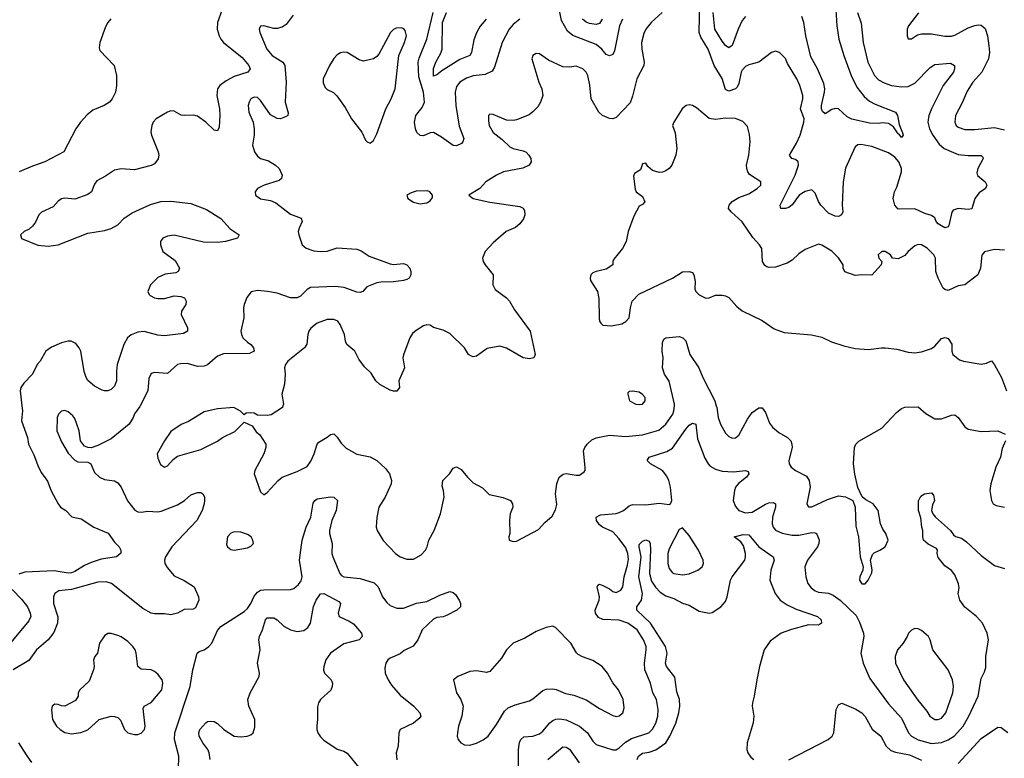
# Model space of a CAD drawing. Header units: inches. Extents: x 1834610 to 2027685, y 642842 to 774116.
# Tile 499 of 632: x 1942879 to 1948808, y 757876 to 762327. Entities that reach past the tile are written whole.
import ezdxf

# ---------------------------------------------------------------- set-up
doc = ezdxf.new("R2010")
doc.units = ezdxf.units.IN
doc.header["$MEASUREMENT"] = 0
doc.layers.add('B9745', color=7, linetype='Continuous')
doc.layers.add('B9746', color=7, linetype='Continuous')

msp = doc.modelspace()

# ---------------------------------------------------------------- linework, layer by layer
at = {"layer": 'B9745', "color": 5}
for points, elevation in [([(1943604.7, 760000), (1943603.1, 759996.9), (1943570, 759951.5), (1943563.2, 759930), (1943538, 759890), (1943430, 759801), (1943350, 759760.5), (1943310, 759747.3), (1943290, 759749.4), (1943270, 759758), (1943246, 759790), (1943236.4, 759850), (1943224, 759890), (1943210, 759924.5), (1943199, 759939), (1943170, 759964.2), (1943150, 759971.1), (1943130, 759967.8), (1943112.2, 759950), (1943103.9, 759930), (1943101.7, 759850), (1943130, 759783), (1943170, 759715.8), (1943210, 759673), (1943230, 759662), (1943290, 759660.5), (1943306.8, 759650), (1943330, 759598.8), (1943358.8, 759570), (1943390, 759555.8), (1943450, 759548.9), (1943470, 759535.3), (1943489.4, 759509.4), (1943528.2, 759428.2), (1943571.8, 759371.8), (1943590, 759361.6), (1943610, 759359.3), (1943650, 759366.3), (1943710, 759361.2), (1943730, 759364.7), (1943830, 759403.8), (1943871.2, 759430), (1943910, 759464.2), (1943950, 759478.9), (1943970, 759478.4), (1943982, 759470), (1943991.7, 759451.7), (1943991.7, 759431.7), (1943990.2, 759410), (1943977.8, 759370), (1943945.5, 759310), (1943794.7, 759150), (1943757.6, 759090), (1943751.8, 759070), (1943753.7, 759050), (1943766.2, 759026.2), (1943810, 758976.5), (1943868.6, 758948.6), (1943930.2, 758910.2), (1943955.3, 758850), (1943958.7, 758830), (1943936.9, 758783.1), (1943924.4, 758775.6), (1943870, 758772.8), (1943828.7, 758751.3), (1943790, 758741.6), (1943750, 758747.6), (1943690, 758746), (1943670.7, 758750.7), (1943619.5, 758779.5), (1943431.1, 758930), (1943400.6, 758940.6), (1943350, 758938), (1943190, 758892.9), (1943115.2, 758884.8), (1943090.4, 758870), (1943081.7, 758850), (1943082.9, 758810), (1943108.7, 758728.7), (1943105.9, 758690), (1943085.3, 758634.7), (1943050, 758589.8), (1942980.7, 758530), (1942933.4, 758466.6), (1942840.3, 758410)], 440), ([(1942891.6, 760000), (1942895, 759970), (1942890.2, 759910.2), (1942926, 759810), (1942931.5, 759770), (1942964.1, 759704.1), (1942992.4, 759630), (1943010, 759596.4), (1943046.7, 759546.7), (1943068.2, 759488.2), (1943110.2, 759410.2), (1943123.7, 759390), (1943157.1, 759370), (1943192.3, 759332.3), (1943250, 759320.2), (1943324.6, 759270), (1943412.2, 759232.2), (1943450, 759179.1), (1943478.9, 759150), (1943488.7, 759130), (1943488.5, 759111.5), (1943462.8, 759090), (1943370, 759075.5), (1943310, 759055.9), (1943270, 759038.7), (1943210, 759001.7), (1943190, 758994), (1943170, 758992.9), (1943086.5, 759006.5), (1942910, 758998.7), (1942873.6, 758986.4)], 420), ([(1944464.2, 760000), (1944461, 759990), (1944394.2, 759945.8), (1944370, 759940.9), (1944310, 759944), (1944290, 759955.3), (1944270, 759958), (1944243.6, 759956.4), (1944230, 759946), (1944209, 759969), (1944169.3, 759989.3), (1944070, 759981.3), (1943990, 759964), (1943895, 759905), (1943852.3, 759887.7), (1943790, 759845.1), (1943750, 759789.5), (1943706.4, 759710), (1943710, 759684.7), (1943727.1, 759647.1), (1943750, 759630.7), (1943770, 759639.1), (1943802.8, 759677.2), (1943830, 759696.4), (1943970, 759736.4), (1944070, 759786.4), (1944101.2, 759810), (1944174.7, 759845.3), (1944230, 759902), (1944278.8, 759878.8), (1944303.4, 759843.4), (1944324.9, 759824.9), (1944361, 759770), (1944360.7, 759750), (1944348.2, 759710), (1944294, 759610), (1944290.5, 759590), (1944330, 759482), (1944350, 759464.7), (1944370, 759478), (1944435.6, 759550), (1944459.5, 759570), (1944550, 759604.9), (1944610, 759635.5), (1944632.5, 759667.5), (1944652.6, 759710), (1944671.3, 759768.7), (1944679.6, 759780.4), (1944730, 759810.5), (1944750, 759828), (1944770, 759830.7), (1944790, 759810.7), (1944814.3, 759774.3), (1944845.4, 759745.4), (1944909.2, 759709.2), (1944990, 759692.2), (1945030, 759671.3), (1945082, 759622), (1945105.8, 759590), (1945118.3, 759550), (1945116.5, 759530), (1945080.3, 759450), (1945041.1, 759390), (1945030, 759328), (1945026.5, 759270), (1945032, 759250), (1945068.2, 759188.2), (1945142, 759110), (1945170, 759090.4), (1945210, 759075.5), (1945250, 759076.3), (1945297.5, 759102.5), (1945322.9, 759130), (1945333.3, 759150), (1945343, 759190), (1945374.2, 759250), (1945412.4, 759350), (1945434.5, 759450), (1945431.3, 759490), (1945423.6, 759516.4), (1945427.3, 759550), (1945467.3, 759590), (1945490, 759624), (1945510, 759633.4), (1945536.7, 759616.7), (1945574.9, 759570), (1945610, 759537.1), (1945666.7, 759506.7), (1945706.5, 759466.5), (1945790, 759448.5), (1945834, 759430), (1945846, 759410), (1945848.4, 759390), (1945833.4, 759350), (1945828.1, 759311.9), (1945831.3, 759230), (1945824.7, 759210), (1945826, 759190), (1945850, 759182.8), (1945870, 759184), (1946004, 759256), (1946042, 759298), (1946084.9, 759335.1), (1946105.6, 759374.4), (1946114.1, 759405.9), (1946104.7, 759470), (1946114.2, 759530), (1946128.4, 759570), (1946150.9, 759589.1), (1946170, 759592.9), (1946230, 759581.7), (1946250, 759582.4), (1946277.7, 759602.3), (1946283.7, 759610), (1946284.5, 759630), (1946275.1, 759730), (1946282, 759750), (1946296.9, 759770), (1946324.8, 759795.2), (1946350, 759807.7), (1946430, 759824), (1946530, 759815.9), (1946630, 759825.9), (1946726.9, 759853.1), (1946770.3, 759889.7), (1946811.2, 759950), (1946818.8, 759970), (1946821.9, 760000)], 460), ([(1947073.7, 760000), (1947076.8, 759990), (1947085.2, 759930), (1947099.7, 759890), (1947130, 759835.5), (1947150, 759814.4), (1947170, 759805.7), (1947190, 759807.2), (1947210, 759823.1), (1947261.1, 759918.9), (1947290, 759959.5), (1947330, 759988.8), (1947350, 759988.2), (1947370, 759959.1), (1947395, 759895.1), (1947411.5, 759871.5), (1947450, 759839.1), (1947503.7, 759810), (1947522, 759790), (1947529.2, 759770), (1947530.2, 759750), (1947511.6, 759670), (1947512, 759650), (1947524.4, 759630), (1947550, 759610.3), (1947616.4, 759576.4), (1947632.9, 759550), (1947638.3, 759510), (1947618.4, 759410), (1947630, 759390.7), (1947650, 759392.2), (1947743.6, 759436.4), (1947810, 759457), (1947852.2, 759452.2), (1947896, 759430), (1947910.5, 759390.5), (1947914.6, 759274.6), (1947930.7, 759210), (1947941, 759090), (1947958, 759030), (1947956, 759010), (1947938, 758970), (1947937.1, 758950), (1947950, 758927), (1947970, 758928.4), (1947989.2, 758950), (1948010, 758994), (1948012.9, 759012.9), (1948002, 759070), (1948014.6, 759105.4), (1948024.7, 759115.3), (1948058, 759130), (1948090, 759151.3), (1948109.2, 759190), (1948094.5, 759230), (1948076.9, 759256.9), (1948063.7, 759290), (1948049.6, 759370), (1948018, 759410), (1947974, 759434), (1947952, 759452), (1947927.2, 759507.2), (1947908.1, 759588.1), (1947900.7, 759650), (1947907.1, 759750), (1947914.3, 759770), (1947932.3, 759787.7), (1948070, 759864.9), (1948159.7, 759960.3), (1948190, 759984.6), (1948210, 759991.3), (1948290, 759994.6), (1948334.8, 759954.8), (1948390, 759922.3), (1948430, 759922.8), (1948490, 759944.2), (1948510, 759946.4), (1948530, 759930.6), (1948570, 759874), (1948590, 759859.5), (1948670, 759845.6), (1948769, 759849), (1948813.4, 759830)], 460), ([(1945883.1, 757810), (1945883.7, 757930), (1945889.3, 757970.7), (1945896.4, 757990), (1945914.6, 758005.4), (1945970, 758010.2), (1946010, 758023.2), (1946030, 758039.5), (1946072, 758090), (1946090, 758104.7), (1946108.2, 758111.8), (1946130, 758114), (1946170, 758108.8), (1946250, 758070.9), (1946299.3, 758030), (1946330, 757980.3), (1946350, 757960.3), (1946450, 757926.9), (1946470, 757928), (1946490, 757939.1), (1946526.7, 757973.2), (1946563.9, 757996.1), (1946668.3, 758030), (1946690, 758052.3), (1946710, 758087.4), (1946722.3, 758130), (1946724.4, 758170), (1946713.2, 758230), (1946691.8, 758270), (1946676.8, 758330), (1946643.1, 758410), (1946640.7, 758450), (1946652.1, 758530), (1946650.6, 758550), (1946635.9, 758590), (1946597.5, 758650), (1946541, 758690), (1946490, 758709), (1946390, 758712.4), (1946365.3, 758725.3), (1946345.7, 758750), (1946343.9, 758770), (1946368.5, 758830), (1946371, 758850), (1946356.2, 758910), (1946360.8, 758919.2), (1946370, 758925.5), (1946390, 758918.3), (1946430, 758897.4), (1946450, 758881.3), (1946470, 758875.8), (1946499.6, 758890), (1946510.9, 758910), (1946518.4, 758970), (1946539.6, 759040.4), (1946544.6, 759075.4), (1946541.6, 759110), (1946530, 759143.7), (1946490, 759198.9), (1946450, 759240.7), (1946388.7, 759268.7), (1946370, 759283.1), (1946353.3, 759310), (1946349.8, 759330), (1946376.8, 759343.2), (1946470, 759350.9), (1946490, 759356.8), (1946515.8, 759370), (1946550, 759398.3), (1946570, 759406.5), (1946650, 759403.9), (1946730, 759413.8), (1946790, 759406), (1946799, 759410), (1946807, 759430), (1946797.7, 759510), (1946787.6, 759550), (1946775.8, 759575.8), (1946750, 759610.8), (1946676.9, 759650), (1946658.4, 759670), (1946669.4, 759690), (1946775.6, 759724.4), (1946810, 759745.6), (1946890, 759859.1), (1946910, 759882.8), (1946930, 759895.3), (1946950.2, 759890.2), (1946961.7, 759801.7), (1947004.8, 759684.8), (1947024.2, 759650), (1947036.8, 759636.8), (1947070, 759618.2), (1947110, 759607.5), (1947177.1, 759602.9), (1947250.3, 759610.3), (1947264.9, 759604.9), (1947270, 759589.6), (1947255.3, 759570), (1947207.1, 759532.9), (1947190.2, 759510), (1947183.8, 759490), (1947176.5, 759430), (1947190, 759393), (1947210, 759370.3), (1947250, 759354.7), (1947290, 759358.8), (1947370, 759407), (1947390, 759415.4), (1947418, 759418), (1947430.2, 759410.2), (1947430.2, 759390.2), (1947412.7, 759330), (1947410.1, 759290.1), (1947416.9, 759270), (1947431.4, 759251.4), (1947470, 759233.2), (1947530, 759221.3), (1947570, 759220.7), (1947650, 759237.2), (1947670, 759235.3), (1947676.4, 759230), (1947692.8, 759192.8), (1947692.4, 759170), (1947682.8, 759150), (1947623.9, 759070), (1947607.4, 759030), (1947612.8, 758970), (1947625.7, 758930), (1947644.3, 758904.3), (1947670, 758885.3), (1947690, 758878), (1947750, 758870.9), (1947778.6, 758858.6), (1947819.1, 758830), (1947916.5, 758736.5), (1947936.8, 758696.8), (1947961.1, 758630), (1947962.6, 758610), (1947944.4, 758510), (1947958.5, 758450), (1947997.7, 758357.7), (1948110, 758204.9), (1948190, 758118.3), (1948231.3, 758030), (1948250.3, 758010), (1948290, 757988.1), (1948370, 757965.5), (1948430, 757971), (1948470, 757987.3), (1948507.5, 758012.5), (1948560.3, 758070), (1948595.7, 758130), (1948650.7, 758250), (1948670, 758358), (1948690, 758398), (1948696.9, 758423.1), (1948696.4, 758490), (1948712.3, 758590), (1948705.6, 758630), (1948677.4, 758690), (1948640.5, 758730), (1948570, 758786.2), (1948540.3, 758830), (1948531, 758869), (1948535.9, 758904.1), (1948533, 758927), (1948510, 758982.6), (1948490, 759007.2), (1948450, 759036.9), (1948410, 759087.3), (1948404.4, 759110), (1948406, 759130), (1948399.8, 759139.8), (1948350, 759166.6), (1948322.2, 759190), (1948317.8, 759210), (1948318.5, 759250), (1948311.2, 759270), (1948304.9, 759324.9), (1948291.5, 759370), (1948292.3, 759427.7), (1948304.8, 759455.2), (1948328, 759470), (1948370, 759476), (1948382.8, 759462.8), (1948387.3, 759430), (1948375.6, 759404.4), (1948370.3, 759370), (1948377, 759350), (1948394, 759330), (1948484.9, 759250), (1948502, 759222), (1948513.8, 759213.8), (1948550, 759203.6), (1948581.2, 759181.2), (1948670, 759098.3), (1948750, 759038.9), (1948810, 759020.4)], 440), ([(1948815.3, 759790), (1948796, 759744), (1948784.5, 759690), (1948756.8, 759630), (1948728, 759530), (1948720.9, 759490), (1948730.3, 759430.3), (1948742, 759410), (1948759.6, 759399.6), (1948810, 759390.2)], 460), ([(1943836.1, 757810), (1943838.2, 757890), (1943810.6, 757990), (1943812.9, 758030), (1943905.8, 758310), (1943921.6, 758410), (1943947.3, 758510), (1943960.6, 758519.4), (1943990.6, 758529.4), (1944018.9, 758550), (1944035.8, 758570), (1944070, 758647.3), (1944089.6, 758670), (1944230, 758761.1), (1944250, 758779.7), (1944270, 758809.1), (1944290, 758852.6), (1944310, 758878.4), (1944330, 758888.6), (1944350, 758891), (1944510, 758893.8), (1944530, 758900.3), (1944557.3, 758922.7), (1944573.3, 758946.7), (1944580.3, 758970), (1944564.3, 759070), (1944579.9, 759190), (1944603.8, 759270), (1944632.1, 759330), (1944647.2, 759412.8), (1944656.3, 759430), (1944670, 759439.1), (1944750, 759452.8), (1944770.3, 759450.3), (1944793.4, 759430), (1944785, 759370), (1944759.6, 759310), (1944744.7, 759250), (1944744.3, 759230), (1944760.7, 759170), (1944759, 759110), (1944764, 759090), (1944806.7, 758990), (1944817.8, 758977.8), (1944830.2, 758970.2), (1944930, 758959.4), (1945014.4, 758934.4), (1945038, 758910), (1945063.6, 758850), (1945090, 758814.9), (1945110, 758796.4), (1945150, 758781.3), (1945190, 758780.5), (1945268.5, 758811.5), (1945330, 758822), (1945410, 758860.3), (1945470, 758882), (1945490, 758874.8), (1945503.1, 758863.1), (1945526.4, 758830), (1945532.7, 758810), (1945532.7, 758790), (1945511.6, 758768.4), (1945450, 758736.9), (1945430, 758729.6), (1945390, 758725.1), (1945370, 758714), (1945302.6, 758650), (1945276.1, 758590), (1945248, 758552), (1945193.6, 758526.4), (1945170, 758506), (1945110, 758480.7), (1945096.3, 758470), (1945084.4, 758450), (1945077.6, 758422.4), (1945080.3, 758390), (1945097.8, 758350), (1945118, 758318), (1945170, 758256.5), (1945252.7, 758190), (1945288, 758150), (1945295.5, 758130), (1945284.7, 758115.3), (1945250, 758088.2), (1945170.5, 758049.5), (1945162, 758030), (1945158, 757950), (1945146.5, 757910), (1945150, 757867.6)], 440), ([(1946597.7, 757870), (1946604.6, 757890), (1946630, 757907.8), (1946670, 757914.4), (1946710, 757927.8), (1946769.9, 757970.1), (1946794.8, 758010), (1946830, 758088.9), (1946848.1, 758150), (1946854.4, 758190), (1946852.8, 758230), (1946837, 758277), (1946824.8, 758364.8), (1946774.1, 758430), (1946767.4, 758450), (1946777.3, 758510), (1946768.7, 758550), (1946677.8, 758690), (1946595.6, 758770), (1946594.6, 758790), (1946623, 758830), (1946629, 758870), (1946607.4, 758970), (1946621.1, 759090), (1946608.8, 759150), (1946610, 759164.7), (1946630, 759185.5), (1946650, 759192.6), (1946670, 759184.4), (1946675.3, 759170), (1946678.6, 759130), (1946671.3, 758990), (1946684, 758944), (1946707.2, 758907.2), (1946736.6, 758876.6), (1946770, 758855.3), (1946818.5, 758838.5), (1946870, 758810.2), (1946910, 758799.3), (1946970, 758762.6), (1947030, 758751.3), (1947050, 758755.6), (1947102, 758790), (1947130, 758821.7), (1947140.2, 758850), (1947159.9, 758950), (1947168.6, 758970), (1947245.2, 759070), (1947250.5, 759090), (1947249.1, 759110), (1947237.5, 759157.5), (1947221.2, 759181.2), (1947181.2, 759210), (1947235.4, 759224.6), (1947270, 759222.2), (1947330, 759150.7), (1947416.9, 759090), (1947422, 759070), (1947403.2, 759010), (1947395.4, 758950), (1947428.8, 758868.8), (1947458.2, 758830), (1947500.3, 758800.3), (1947555.5, 758775.5), (1947683.7, 758730), (1947706, 758710), (1947706.7, 758690), (1947690, 758679.2), (1947630, 758680.5), (1947526.5, 758653.5), (1947465.3, 758630), (1947398.3, 758581.7), (1947363.2, 758530), (1947335, 758430), (1947317.2, 758350), (1947302.4, 758250), (1947291.4, 758210), (1947290.2, 758190), (1947300.2, 758130), (1947295.2, 758090), (1947259.7, 757970), (1947257.8, 757930), (1947263.2, 757910), (1947282.6, 757882.6), (1947300.5, 757870)], 420), ([(1942834, 758894), (1942890, 758835.6), (1942925.4, 758790), (1942942, 758750), (1942945, 758730), (1942934.9, 758705.1), (1942825.6, 758574.4)], 420), ([(1944026.8, 757870), (1944020.4, 757910), (1944011, 757930), (1943980.8, 757970), (1943959.3, 758010), (1943957.2, 758030), (1943962.8, 758050), (1943998.9, 758090), (1944010, 758097.2), (1944030, 758100.7), (1944050, 758097.8), (1944070, 758086.9), (1944109.1, 758049.1), (1944170, 758009.5), (1944210, 758006.5), (1944249.2, 758010.8), (1944270, 758018), (1944284.4, 758030), (1944295.7, 758064.3), (1944294.9, 758110), (1944259.3, 758190), (1944252.1, 758230), (1944267.2, 758270), (1944320.8, 758370), (1944323.1, 758390), (1944310.9, 758450), (1944327.1, 758530), (1944319.5, 758590), (1944322.5, 758610), (1944341.2, 758650), (1944358.4, 758710), (1944370, 758722.8), (1944410, 758722.9), (1944430, 758710.3), (1944470, 758672.9), (1944510, 758650.2), (1944550, 758640.6), (1944590, 758646.5), (1944615.1, 758664.9), (1944629.8, 758690), (1944649, 758791), (1944663.7, 758830), (1944690, 758867), (1944710, 758869.1), (1944801.4, 758821.4), (1944810.3, 758810), (1944796.9, 758750), (1944803.8, 758730), (1944863.7, 758703.7), (1944890, 758687), (1944937.6, 758630), (1944942, 758610), (1944923, 758590), (1944830, 758566.4), (1944750, 758509.7), (1944723.2, 758470), (1944710.3, 758430.3), (1944707.9, 758407.9), (1944714, 758390), (1944754.9, 758350), (1944761.7, 758330), (1944761.3, 758310), (1944753.5, 758286.5), (1944690.4, 758230), (1944678.3, 758210), (1944672.5, 758187.5), (1944673.2, 758113.2), (1944668.7, 758070), (1944668.6, 758050), (1944675.2, 758030), (1944690, 758005.7), (1944710, 757985.3), (1944790, 757932.5), (1944830, 757918.9), (1944850, 757907.1), (1944930, 757811.5)], 420), ([(1947510, 757868.2), (1947748.2, 757990), (1947772.1, 758010), (1947781.8, 758030), (1947796.4, 758170), (1947810, 758199.1), (1947830, 758208.5), (1947913.4, 758173.4), (1947950.1, 758150.1), (1947970, 758128.7), (1948012.4, 758052.4), (1948063.8, 758010), (1948097.7, 757950), (1948124.4, 757924.4), (1948152.9, 757912.9), (1948236.7, 757896.7), (1948310, 757866.1)], 420), ([(1948530, 757845.6), (1948670, 757995.5), (1948770, 758064.7), (1948790, 758062.2), (1948830, 758031.3)], 420), ([(1942872, 757970), (1942916.9, 757896.9), (1942950.9, 757850.9)], 440), ([(1946059.8, 757870), (1946150, 757945.8), (1946170, 757943.9), (1946190, 757931.3), (1946247.2, 757850)], 420)]:
    msp.add_lwpolyline(points, dxfattribs=dict(at, elevation=elevation))
for points, elevation in [([(1944170, 759240.9), (1944150, 759232.7), (1944130.7, 759210), (1944124.4, 759164.4), (1944130.8, 759150), (1944150, 759134), (1944170.6, 759130.6), (1944250, 759145.5), (1944270, 759154), (1944286, 759170), (1944283.7, 759190), (1944272, 759210), (1944250, 759225.6), (1944210, 759238.7)], 460), ([(1946870, 759266), (1946850, 759255.3), (1946790, 759137.6), (1946781.5, 759110), (1946781.2, 759050), (1946790, 759019.3), (1946810, 758994.9), (1946819.1, 758990), (1946870, 758982.6), (1946910, 758988.1), (1946962.7, 759010), (1946989.5, 759030), (1946997.6, 759050), (1946995.1, 759070), (1946966, 759130), (1946910, 759218.7)], 440), ([(1943430, 758629.3), (1943410, 758629), (1943390, 758615.3), (1943359.1, 758570), (1943347.3, 758510), (1943330.5, 758489.5), (1943323, 758470), (1943326.4, 758430), (1943323.1, 758410), (1943297.8, 758342.2), (1943240.4, 758290), (1943230.5, 758270), (1943230.5, 758250), (1943214.8, 758225.2), (1943150, 758191.3), (1943130, 758191.6), (1943110, 758200.9), (1943090, 758202.7), (1943074.8, 758190), (1943070.7, 758169.3), (1943076.3, 758110), (1943101.1, 758070), (1943122, 758050), (1943150, 758032.6), (1943190, 758023.6), (1943247.5, 758032.5), (1943290, 758047), (1943357.2, 758110), (1943430, 758130.5), (1943450, 758128.4), (1943470, 758123), (1943486.4, 758106.4), (1943510, 758050.5), (1943530, 758030.3), (1943570, 758019.5), (1943590, 758020.3), (1943610, 758027.4), (1943629.7, 758050), (1943634.8, 758070), (1943623.2, 758176.8), (1943628.7, 758190), (1943670, 758212.4), (1943735.4, 758290), (1943741.5, 758330), (1943736, 758350), (1943710, 758384), (1943690, 758399.2), (1943670, 758409.7), (1943610, 758413.3), (1943590, 758429.3), (1943580.4, 758510), (1943573.5, 758530), (1943560.5, 758550), (1943530, 758579.6), (1943490, 758607.8), (1943470, 758616.3)], 460), ([(1946090, 758673.2), (1946050, 758664.5), (1945990, 758639.5), (1945921.2, 758601.2), (1945850, 758569.5), (1945810.5, 758530), (1945779.9, 758480.1), (1945710, 758399.5), (1945690, 758393.6), (1945630, 758402.7), (1945590, 758398.9), (1945518, 758370), (1945491, 758350), (1945510, 758271.3), (1945534.9, 758230), (1945548.7, 758190), (1945542.3, 758130), (1945522.4, 758070), (1945516, 758030), (1945514, 758010), (1945520.4, 757990), (1945535.5, 757970), (1945557.7, 757957.7), (1945590, 757955.6), (1945630, 757967.6), (1945670, 757987.4), (1945699.7, 758010), (1945750, 758079.3), (1945798.7, 758161.3), (1945819.7, 758180.3), (1945862.2, 758197.8), (1945950, 758223.7), (1945970, 758234.9), (1946030, 758285.3), (1946050, 758293.4), (1946090, 758296), (1946110, 758291.7), (1946166.1, 758266.1), (1946216.6, 758256.6), (1946289.3, 758229.3), (1946370, 758176), (1946450, 758133.7), (1946470, 758128.8), (1946490, 758132.4), (1946511.6, 758150), (1946518.5, 758181.5), (1946512.7, 758230), (1946485.4, 758290), (1946450.7, 758330.7), (1946419.7, 758390), (1946386, 758430), (1946330, 758466), (1946267.9, 758487.9), (1946242, 758502), (1946231.9, 758511.9), (1946198.9, 758570), (1946104.8, 758664.8)], 460), ([(1948270, 758658), (1948250, 758649.2), (1948230.8, 758630), (1948223.8, 758610), (1948199.5, 758570), (1948165.2, 758530), (1948152, 758490), (1948152.3, 758450), (1948201.5, 758350), (1948287.6, 758227.6), (1948341.1, 758161.1), (1948359.2, 758130), (1948390, 758110.2), (1948410, 758110.9), (1948430, 758118.7), (1948456.1, 758150), (1948497.4, 758270), (1948503.4, 758310), (1948497.3, 758350), (1948470.8, 758410), (1948377.2, 758530), (1948362.6, 758590), (1948350.9, 758610.9), (1948310, 758647.3), (1948290, 758657)], 460)]:
    msp.add_lwpolyline(points, close=True, dxfattribs=dict(at, elevation=elevation))
at = {"layer": 'B9746', "color": 5}
for points, elevation in [([(1947925.2, 762370), (1947946.1, 762306.1), (1947959.3, 762190), (1947986.2, 762070), (1948026, 761990), (1948050, 761964.7), (1948085.6, 761945.6), (1948130, 761930.2), (1948190, 761921.6), (1948230, 761924.1), (1948270, 761943.9), (1948361.4, 762038.6), (1948390, 762057.1), (1948484.6, 762064.6), (1948508.2, 762050), (1948509, 762030), (1948502.2, 762010), (1948440.2, 761930), (1948370.2, 761790), (1948353.7, 761750), (1948348.4, 761710), (1948357.4, 761670), (1948378.3, 761630), (1948415.8, 761575.8), (1948445.3, 761550), (1948530, 761515.3), (1948590, 761508.6), (1948668.9, 761508.9), (1948678.4, 761498.4), (1948680.9, 761490), (1948649.4, 761430), (1948643.2, 761403.2), (1948647.4, 761387.4), (1948692.6, 761350), (1948704, 761330), (1948696, 761310), (1948656.7, 761283.3), (1948630.3, 761250), (1948612.4, 761187.6), (1948590, 761183.5), (1948530, 761189.8), (1948500.8, 761179.2), (1948492.2, 761167.8), (1948473.5, 761086.5), (1948470, 761079.3), (1948450, 761072), (1948410, 761096.2), (1948397.6, 761110), (1948390, 761133.2), (1948370, 761147.6), (1948330, 761158), (1948270, 761186.6), (1948170, 761185.1), (1948149.7, 761210), (1948139.8, 761250), (1948146.8, 761290), (1948161.7, 761318.3), (1948189.8, 761410), (1948189.9, 761430), (1948173.1, 761470), (1948150, 761497.8), (1948110, 761524.2), (1948010, 761561.8), (1947944.8, 761575.2), (1947926.5, 761573.5), (1947910, 761561.6), (1947851.7, 761431.7), (1947838.6, 761350), (1947832.9, 761210), (1947835.3, 761170), (1947827.3, 761150), (1947810, 761140.5), (1947790, 761142.6), (1947750, 761161.7), (1947704.2, 761210), (1947690, 761231.6), (1947670, 761282), (1947650, 761301.7), (1947610, 761291.7), (1947573.1, 761270), (1947530, 761211.3), (1947510, 761194.7), (1947490, 761188.7), (1947462, 761190), (1947458.7, 761210), (1947549.8, 761390), (1947569.7, 761449.7), (1947567.6, 761470), (1947550, 761484.7), (1947529, 761490), (1947514, 761510), (1947557.5, 761582.5), (1947579.6, 761630), (1947600.6, 761710), (1947602.6, 761730), (1947581.6, 761790), (1947594.8, 761850), (1947595, 761870), (1947577.8, 761930), (1947559.8, 761970), (1947502.3, 762062.3), (1947490, 762092.7), (1947455.1, 762130), (1947430, 762136.2), (1947407.3, 762130), (1947330.6, 762070), (1947270, 762054.2), (1947250, 762044.1), (1947230, 762023.5), (1947224, 762010), (1947210, 761942), (1947199.5, 761920.5), (1947190, 761909.8), (1947150, 761895.3), (1947130, 761905.6), (1947110, 761971.9), (1947061.2, 762050), (1947025, 762150), (1946981.2, 762221.2), (1946969.9, 762249.9), (1946976.9, 762530)], 460), ([(1946509.2, 762330.8), (1946490.9, 762289.1), (1946461.9, 762138.1), (1946450, 762116.9), (1946430, 762108.5), (1946410, 762117.7), (1946384.1, 762150), (1946350, 762176.5), (1946210, 762231.2), (1946177.8, 762257.8), (1946141, 762321), (1946118.7, 762430)], 440), ([(1944097.1, 762382.9), (1944069.6, 762310.4), (1944067.3, 762270), (1944079.4, 762230), (1944089.5, 762209.5), (1944106.7, 762190), (1944218.7, 762098.7), (1944259.7, 762050), (1944266.9, 762030), (1944253.7, 762010), (1944170, 761983.9), (1944121.9, 761958.1), (1944084, 761930), (1944070.2, 761910), (1944065.6, 761870), (1944081.5, 761790), (1944084.3, 761750), (1944081.1, 761678.9), (1944070, 761658), (1944050, 761662), (1943999.8, 761710), (1943950, 761744.7), (1943928.4, 761751.6), (1943870, 761748.5), (1943852.1, 761752.1), (1943810, 761776), (1943790, 761778), (1943770, 761769.8), (1943701.3, 761730), (1943681.7, 761710), (1943674, 761690), (1943669.1, 761650.9), (1943672.1, 761630), (1943712.6, 761530), (1943716.5, 761510), (1943712.1, 761487.9), (1943690, 761457.7), (1943670, 761447.5), (1943570, 761422.1), (1943490, 761428.5), (1943450, 761421), (1943396.3, 761383.7), (1943343.6, 761356.4), (1943330, 761336.2), (1943311.3, 761290), (1943290, 761273.3), (1943210, 761244.7), (1943150, 761250.6), (1943130, 761247.7), (1943110, 761233.3), (1943079.9, 761200.1), (1943010, 761166.6), (1942994, 761150), (1942974, 761106), (1942956.7, 761083.3), (1942935.2, 761064.8), (1942905.5, 761050), (1942884.4, 761030), (1942889.1, 761009.1), (1942988.1, 760968.1), (1943050, 760962.6), (1943110.6, 760969.4), (1943290, 761040.2), (1943390, 761056.5), (1943430, 761068.7), (1943470, 761091.7), (1943508.3, 761130), (1943556.3, 761163.7), (1943666.3, 761213.7), (1943729, 761231), (1943790, 761234), (1943910, 761219.8), (1944003.1, 761183.1), (1944089.4, 761129.4), (1944145.9, 761065.9), (1944200.7, 761030), (1944190.7, 761010), (1944117.3, 760990), (1944070, 760984), (1943986.3, 760986.3), (1943810, 761029), (1943770, 761021.6), (1943741.3, 761010), (1943727.6, 760990), (1943727.6, 760970), (1943741.7, 760930), (1943814.8, 760874.8), (1943841.6, 760830), (1943833.4, 760810), (1943818.3, 760801.7), (1943754.3, 760794.3), (1943710, 760773.8), (1943667.3, 760730), (1943650.3, 760690), (1943658.7, 760670), (1943665.1, 760665.1), (1943690, 760650.2), (1943710, 760646.2), (1943750, 760646.5), (1943810, 760663.2), (1943850, 760659), (1943872.2, 760650), (1943882.4, 760630), (1943879.5, 760610), (1943854, 760570), (1943851.3, 760550), (1943889.1, 760470), (1943890.3, 760450), (1943864.7, 760435.3), (1943750, 760422.3), (1943710, 760425.3), (1943627.7, 760447.7), (1943590, 760444.9), (1943550, 760427.8), (1943529.1, 760410), (1943505.8, 760370), (1943465.8, 760250), (1943461, 760210), (1943461.8, 760150), (1943450, 760118.4), (1943430, 760099.2), (1943410, 760089.6), (1943390, 760089.6), (1943375.2, 760095.2), (1943330, 760118.3), (1943290, 760153.3), (1943278.5, 760170), (1943267.4, 760207.4), (1943248, 760330), (1943237.8, 760350), (1943216.1, 760376.1), (1943189.8, 760389.8), (1943170, 760389.8), (1943130, 760380.3), (1943070, 760353.2), (1943036.9, 760330), (1943001.7, 760270), (1942984.6, 760250), (1942956.5, 760190), (1942902.9, 760137.1), (1942885.3, 760110), (1942881.3, 760090), (1942891.6, 760000)], 420), ([(1944525.4, 762354.6), (1944482.8, 762297.2), (1944459, 762281), (1944430, 762273), (1944410, 762273), (1944350, 762289.4), (1944330, 762288.7), (1944320.7, 762270), (1944324.4, 762250), (1944368.1, 762150), (1944400.2, 762110), (1944462.6, 762070), (1944475.5, 762050), (1944484, 761950), (1944478, 761830), (1944495.3, 761764.7), (1944493, 761750), (1944479.4, 761740.6), (1944450.2, 761729.8), (1944430, 761731), (1944390, 761754), (1944330, 761840.5), (1944310, 761856.9), (1944290, 761859.7), (1944270.6, 761850), (1944260.3, 761830), (1944254.3, 761810), (1944259.1, 761770), (1944284, 761710), (1944291.7, 761670), (1944291.8, 761630), (1944281.5, 761570), (1944292.9, 761530), (1944310, 761505.3), (1944330, 761490.3), (1944376.6, 761476.6), (1944420.4, 761450), (1944441.6, 761430), (1944459.3, 761390), (1944455.5, 761370), (1944442.4, 761357.6), (1944351, 761330), (1944311.3, 761310), (1944296, 761290), (1944298.8, 761270), (1944330, 761248.2), (1944390, 761236.4), (1944422.3, 761222.3), (1944510, 761155.8), (1944574.8, 761130), (1944580.5, 761110), (1944561.6, 761070), (1944556.3, 761050), (1944559.3, 761030), (1944579.5, 760970), (1944604.9, 760950), (1944650, 760934.3), (1944690, 760929.2), (1944730, 760932.9), (1944790, 760952.8), (1944910, 760944.2), (1944934.4, 760934.4), (1944982.7, 760902.7), (1945110, 760856.4), (1945130, 760852.4), (1945190, 760858.7), (1945210, 760850.3), (1945228.5, 760830), (1945234.6, 760810), (1945233.7, 760790), (1945223.8, 760770), (1945210, 760760.5), (1945190, 760755.1), (1945130, 760747.4), (1945053.8, 760746.2), (1945030, 760741.1), (1944970, 760716.2), (1944944.9, 760690), (1944930, 760682.6), (1944910, 760685.1), (1944833, 760713), (1944778.2, 760718.2), (1944630, 760714), (1944610, 760701.7), (1944570, 760661), (1944550, 760650.9), (1944510, 760651.7), (1944430, 760678.4), (1944371.4, 760688.6), (1944310, 760694.3), (1944273.5, 760686.5), (1944246.5, 760653.5), (1944230.2, 760609.8), (1944226.2, 760590), (1944227.8, 760530), (1944211.6, 760450), (1944214, 760430), (1944222.8, 760410), (1944250, 760383.1), (1944270.6, 760370), (1944287.7, 760350), (1944290, 760329.3), (1944263.7, 760316.3), (1944105.6, 760314.4), (1944070, 760299.1), (1944010, 760247.2), (1943990, 760238.7), (1943950, 760238), (1943890, 760256), (1943847.3, 760252.7), (1943830, 760249.3), (1943770, 760194.5), (1943690, 760200.9), (1943670, 760194), (1943655.9, 760164.1), (1943650.4, 760090), (1943604.7, 760000)], 440), ([(1946748.9, 762370), (1946681.7, 762310), (1946650.3, 762270), (1946637, 762243), (1946623.6, 762190), (1946624.7, 762150), (1946640.3, 762070), (1946637.8, 762050), (1946595.2, 761970), (1946570, 761866), (1946555.2, 761824.8), (1946470, 761738), (1946450, 761729.7), (1946430, 761731.1), (1946389.1, 761749.1), (1946366.9, 761770), (1946321, 761850), (1946312.7, 761932.7), (1946301.1, 761990), (1946291, 762011), (1946270, 762029.7), (1946230, 762046.9), (1946190, 762040.5), (1946150, 762043.1), (1946062.8, 762082.8), (1946010, 762120.5), (1945990, 762123), (1945968.5, 762111.5), (1945962.8, 762090), (1946004.9, 761950), (1946023.6, 761910), (1946029, 761870), (1946015.6, 761830), (1945998.3, 761801.7), (1945970, 761771.3), (1945946.4, 761753.6), (1945870, 761722.6), (1945850, 761718.9), (1945810, 761720.5), (1945730, 761755.6), (1945710, 761758), (1945703, 761750), (1945701.7, 761718.3), (1945706.7, 761690), (1945730, 761647), (1945785.1, 761605.1), (1945830, 761561.5), (1945851, 761551), (1945910, 761537.3), (1945928.1, 761528.1), (1945946, 761510), (1945956.3, 761490), (1945959.1, 761470), (1945947.7, 761450), (1945907.9, 761432.1), (1945793.4, 761410), (1945750.4, 761390), (1945685.5, 761350), (1945650, 761309.4), (1945582.8, 761270), (1945610, 761248.5), (1945710, 761226.3), (1945890, 761200.7), (1945910.5, 761190.5), (1945918, 761178), (1945920.7, 761150), (1945912.4, 761127.6), (1945890, 761096), (1945864.6, 761075.4), (1945809.4, 761050.6), (1945730, 760983.1), (1945681.3, 760930), (1945665.3, 760890), (1945670.4, 760870), (1945682, 760850), (1945730.3, 760790), (1945727.4, 760730), (1945741.3, 760701.3), (1945810.3, 760650), (1945828.7, 760630), (1945859, 760579), (1945954, 760450), (1945983, 760310), (1945974.8, 760290), (1945950, 760283.6), (1945910, 760289.7), (1945810, 760347.1), (1945770, 760359.7), (1945694.8, 760345.2), (1945630, 760299.6), (1945610, 760296.2), (1945599.1, 760299.1), (1945582, 760310), (1945557, 760350), (1945470, 760435.1), (1945430, 760455.1), (1945370, 760472.8), (1945350, 760485.4), (1945330, 760488), (1945310, 760481.3), (1945265.8, 760454.1), (1945244.9, 760435.1), (1945228.5, 760410), (1945190, 760308), (1945186.7, 760290), (1945196.3, 760230), (1945161.6, 760150), (1945166, 760110), (1945150, 760089.4), (1945129.3, 760089.3), (1945110, 760094), (1945047.7, 760127.7), (1945024, 760150), (1944996.1, 760196.1), (1944954.7, 760234.7), (1944920.7, 760280.7), (1944897.6, 760330), (1944848.3, 760370), (1944840.4, 760390), (1944834.3, 760430), (1944809.6, 760490), (1944794, 760510), (1944770, 760521.3), (1944730, 760520.5), (1944670, 760497.4), (1944632.5, 760467.5), (1944620.3, 760450), (1944614.9, 760430), (1944608.7, 760371.3), (1944594.9, 760350), (1944494, 760270), (1944479.6, 760250), (1944474.3, 760230), (1944477.4, 760190), (1944474.6, 760130), (1944457.6, 760070), (1944467.3, 760010), (1944464.2, 760000)], 460), ([(1945890, 762329.8), (1945850, 762298.4), (1945827, 762270), (1945784.1, 762190), (1945738.9, 762041.1), (1945724.4, 762015.6), (1945683, 761997), (1945610, 761988), (1945570, 761973.7), (1945530.3, 761950), (1945510, 761924.2), (1945500.9, 761890), (1945504.7, 761810), (1945526.1, 761686.1), (1945553.4, 761610), (1945548.5, 761591.5), (1945538.9, 761581.1), (1945510, 761567.3), (1945490, 761568), (1945418.8, 761618.8), (1945370, 761647.1), (1945350, 761644.4), (1945310, 761627.1), (1945290, 761629.7), (1945270, 761647.3), (1945262.4, 761670), (1945256.1, 761710), (1945263.9, 761750), (1945302.7, 761797.3), (1945316.6, 761830), (1945310.7, 761890), (1945282.9, 761982.9), (1945279.5, 762070), (1945285.2, 762094.8), (1945329.9, 762210), (1945368.7, 762370)], 440), ([(1945688.9, 762330), (1945652.2, 762287.8), (1945630, 762246.9), (1945614, 762206), (1945599.4, 762130), (1945589.5, 762110.5), (1945530, 762087), (1945421.3, 762018.7), (1945390, 761993.5), (1945370, 761987), (1945370, 762032.7), (1945385, 762070), (1945415.4, 762124.6), (1945423.4, 762150), (1945424.6, 762310), (1945449.6, 762370)], 420), ([(1947250, 762345.6), (1947230, 762321.7), (1947204.7, 762270), (1947170, 762171.8), (1947150, 762156.9), (1947130, 762171.1), (1947110, 762196.4), (1947066.1, 762270), (1947055, 762370)], 440), ([(1947794.2, 762385.8), (1947799, 762290), (1947812.3, 762210), (1947841.4, 762110), (1947885.5, 761990), (1947920.9, 761920.9), (1947964.2, 761864.2), (1947996, 761836), (1948030, 761817.8), (1948153, 761770), (1948164.6, 761750), (1948174.3, 761694.3), (1948195.9, 761644.1), (1948199.1, 761630), (1948190, 761617.2), (1948176.2, 761636.2), (1948170, 761638), (1948140.7, 761680.7), (1948110, 761700.3), (1948075.5, 761704.5), (1948050, 761700.9), (1947996.8, 761703.2), (1947890, 761726.6), (1947862.2, 761742.2), (1947810, 761790.6), (1947790, 761792), (1947770, 761785), (1947730, 761759.7), (1947713.4, 761773.4), (1947707.5, 761790), (1947707.3, 761810), (1947725.7, 761890), (1947727.6, 761910), (1947721.4, 761941.4), (1947683.7, 762030), (1947643.3, 762103.3), (1947612.7, 762230), (1947601.7, 762310), (1947590, 762345.1)], 440), ([(1948292.4, 762367.6), (1948230.8, 762290), (1948222.8, 762270), (1948222.8, 762230), (1948230, 762212), (1948250, 762211.3), (1948284.8, 762235.2), (1948310, 762241.6), (1948370, 762241.3), (1948450, 762227.5), (1948490, 762227.5), (1948510, 762233.8), (1948590, 762278), (1948630, 762292.6), (1948650, 762296.1), (1948670, 762292.9), (1948693.2, 762273.2), (1948706.2, 762230), (1948715, 762170), (1948718.2, 762130), (1948713.6, 762090), (1948672.3, 762010), (1948619.3, 761950), (1948583.8, 761896.2), (1948555, 761825), (1948515.2, 761750), (1948510.2, 761710), (1948518.3, 761690), (1948530, 761679), (1948570, 761665), (1948630, 761665.2), (1948750, 761677.1), (1948810, 761662.7)], 480), ([(1943428.2, 762331.8), (1943410.1, 762309.9), (1943396.6, 762283.4), (1943361.2, 762190), (1943356.7, 762156.7), (1943360.9, 762140.9), (1943448, 762050), (1943461.1, 761990), (1943462.8, 761930), (1943456.5, 761890), (1943435.8, 761850), (1943419.6, 761830), (1943388.4, 761810), (1943318.5, 761781.5), (1943285.6, 761754.4), (1943244.2, 761710), (1943217.6, 761670), (1943144, 761530), (1943030.4, 761470), (1942955.7, 761444.3), (1942876.4, 761410)], 380), ([(1946386.4, 762330), (1946370, 762304.5), (1946350, 762297.5), (1946310, 762303.8), (1946290, 762312.5), (1946267.8, 762330)], 420), ([(1948810, 760938.3), (1948750, 760941.2), (1948690, 760928.4), (1948672.1, 760907.9), (1948665.2, 760830), (1948648.9, 760790), (1948570, 760729.7), (1948530, 760723.5), (1948470, 760695.4), (1948450, 760700.8), (1948439.2, 760710), (1948410, 760769.6), (1948395.8, 760810), (1948394.5, 760890), (1948383.7, 760910), (1948343.9, 760950), (1948310, 760971.2), (1948290, 760972.5), (1948270, 760963.5), (1948229.4, 760930.6), (1948210, 760905.4), (1948170, 760885.4), (1948135.3, 760890), (1948124, 760910), (1948090, 760929.4), (1948070, 760929.4), (1948048.7, 760910), (1948053.4, 760890), (1948070.6, 760870), (1948067.4, 760850), (1948010, 760787.8), (1947950, 760789.8), (1947910, 760784.6), (1947848.1, 760808.1), (1947837.8, 760830), (1947838.2, 760850), (1947810, 760892.2), (1947770, 760931.2), (1947710, 760968.6), (1947690, 760974.5), (1947610, 760942.9), (1947570, 760916.9), (1947530, 760877.4), (1947501.1, 760858.9), (1947430, 760836), (1947393, 760833), (1947377.4, 760837.4), (1947365.3, 760845.3), (1947352.6, 760870), (1947347.7, 760947.7), (1947334.5, 760970), (1947294.8, 761014.8), (1947230, 761109.7), (1947162.7, 761170), (1947146.6, 761190), (1947152, 761210), (1947170, 761232.2), (1947210, 761256), (1947270, 761278), (1947320.9, 761310), (1947341.6, 761330), (1947342.9, 761350), (1947274.3, 761394.3), (1947263.5, 761410), (1947257.4, 761430), (1947255.8, 761450), (1947270, 761511.3), (1947277.4, 761590), (1947274.2, 761634.1), (1947262.2, 761682.2), (1947234, 761714), (1947190, 761732), (1947130, 761733.1), (1947070, 761724.7), (1947031.3, 761731.3), (1946955.6, 761795.6), (1946930, 761809.6), (1946910, 761813.3), (1946892, 761810), (1946868.2, 761790), (1946818.8, 761710), (1946810.8, 761690), (1946825.8, 761645.8), (1946836.4, 761550), (1946830.3, 761510), (1946805.5, 761450), (1946790, 761429.3), (1946770, 761415.1), (1946750, 761407.3), (1946730, 761406.6), (1946690, 761417.2), (1946661.5, 761441.5), (1946650, 761462), (1946639.6, 761460.4), (1946630, 761458), (1946617.3, 761422.7), (1946580.7, 761399.3), (1946576, 761384), (1946584.7, 761304.7), (1946591, 761290), (1946630, 761261), (1946642.8, 761230), (1946630, 761214), (1946610, 761204), (1946576.7, 761143.3), (1946543.1, 761050), (1946530.4, 760990), (1946510, 760949), (1946456.9, 760883.1), (1946451.3, 760870), (1946451.3, 760850), (1946410, 760822.7), (1946350, 760809.5), (1946330, 760800.9), (1946319.1, 760790), (1946313.4, 760770), (1946316.3, 760756.3), (1946358.8, 760690), (1946367.1, 760647.1), (1946367.9, 760527.9), (1946370.5, 760510.5), (1946378.5, 760498.5), (1946390, 760486.8), (1946442.5, 760482.5), (1946505.4, 760494.6), (1946530, 760508), (1946550, 760531.3), (1946557.4, 760590), (1946567.6, 760630), (1946606.9, 760673.1), (1946810, 760770.3), (1946870, 760808.5), (1946910.4, 760810.4), (1946930, 760804), (1946939.3, 760790), (1946947, 760750), (1946945.5, 760705.5), (1946950.6, 760690), (1946970, 760668.2), (1947010, 760648.2), (1947030, 760650.7), (1947070, 760667.7), (1947110, 760667.7), (1947130, 760663), (1947150, 760652.4), (1947198.3, 760598.3), (1947230, 760573), (1947350, 760514.9), (1947423.2, 760463.2), (1947482.2, 760442.2), (1947648, 760428), (1947710, 760413), (1947766.7, 760386.7), (1947841.3, 760361.3), (1947910, 760344.9), (1947990, 760340.4), (1948069.7, 760350.3), (1948091.1, 760348.9), (1948161.8, 760341.8), (1948230, 760323.7), (1948270, 760318.7), (1948310, 760324.9), (1948370, 760344.9), (1948390, 760359.5), (1948430, 760406.3), (1948452.6, 760412.6), (1948470, 760405.3), (1948492.6, 760372.6), (1948492.4, 760330), (1948499.1, 760310), (1948538.3, 760278.3), (1948562, 760270), (1948670, 760251.9), (1948702, 760258), (1948731.7, 760271.7), (1948750, 760247.7), (1948790.5, 760170), (1948822, 760090)], 480), ([(1946821.9, 760000), (1946823, 760010), (1946790, 760149.6), (1946762, 760190), (1946750, 760229), (1946753.8, 760290), (1946748.9, 760330), (1946750, 760382), (1946758.7, 760401.3), (1946769.7, 760410.3), (1946850, 760417.6), (1946873.4, 760410), (1946891.3, 760391.3), (1946914.3, 760310), (1946969.2, 760230), (1946992, 760170), (1947064.3, 760030), (1947073.7, 760000)], 460)]:
    msp.add_lwpolyline(points, dxfattribs=dict(at, elevation=elevation))
for points, elevation in [([(1945177.2, 762277.2), (1945145.1, 762274.9), (1945130, 762267.6), (1945112.4, 762250), (1945041.2, 762118.8), (1945030, 762104.5), (1945010, 762091.8), (1944950, 762077.2), (1944924.1, 762084.1), (1944850, 762129.6), (1944828.4, 762131.6), (1944810, 762127), (1944790, 762115.1), (1944770, 762093.2), (1944743.8, 762050), (1944707, 761970), (1944706.1, 761946.1), (1944718.6, 761918.6), (1944730, 761906), (1944768.5, 761888.5), (1944788.5, 761868.5), (1944838, 761798), (1944877.1, 761730), (1944938.8, 761650), (1944961.4, 761601.4), (1944972, 761590), (1944990, 761582.8), (1945010, 761598), (1945030, 761638), (1945083.5, 761790), (1945115.1, 761850), (1945139.2, 761910), (1945161.4, 762110), (1945196.5, 762190), (1945208.5, 762230), (1945201, 762261), (1945191.9, 762271.9)], 460), ([(1945335.3, 761295.3), (1945266.6, 761293.4), (1945235.9, 761284.1), (1945211.3, 761270), (1945216, 761250), (1945250, 761227.3), (1945290, 761216.3), (1945330, 761224), (1945350, 761236), (1945364.7, 761255.3), (1945365.2, 761270), (1945349.5, 761289.5)], 460), ([(1946570, 760088), (1946550, 760086), (1946542, 760078), (1946542, 760070), (1946552, 760030), (1946590, 760010.8), (1946610, 760008.2), (1946630, 760010.8), (1946646, 760030), (1946646, 760050), (1946630, 760069.2), (1946610, 760082)], 480)]:
    msp.add_lwpolyline(points, close=True, dxfattribs=dict(at, elevation=elevation))

doc.saveas('drawing.dxf')
